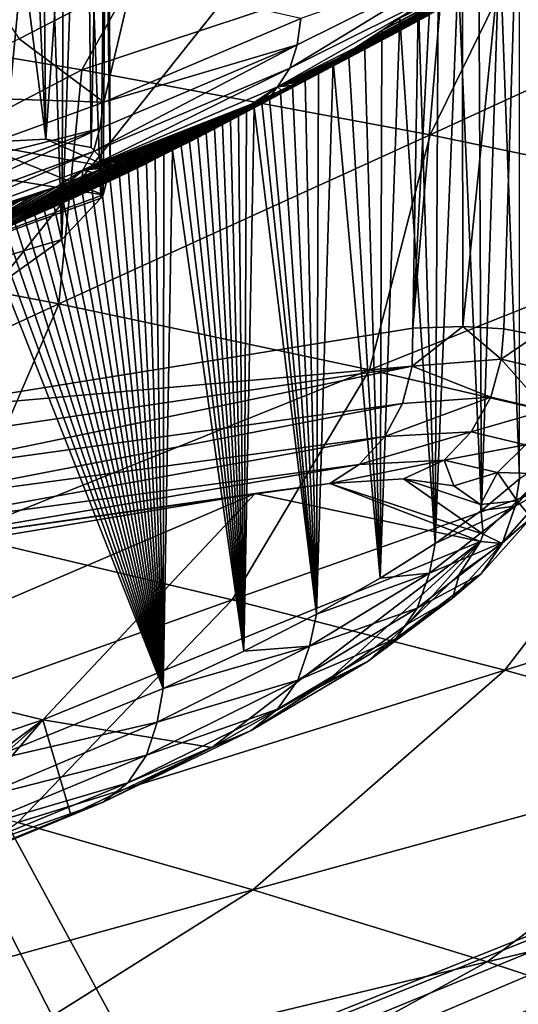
# Model space of a CAD drawing. Header units: metres. Extents: x -150 to 310, y -128 to 84.
# Tile 409 of 465: x 259.85 to 261.45, y 26.68 to 29.82. Entities that reach past the tile are written whole.
import ezdxf

# ---------------------------------------------------------------- set-up
doc = ezdxf.new("R2010")
doc.units = ezdxf.units.M
doc.layers.add('solid_26009703_SW0001_01', color=7, linetype='CONTINUOUS')

msp = doc.modelspace()

# ---------------------------------------------------------------- linework, layer by layer
at = {"layer": 'solid_26009703_SW0001_01'}
for points in [[(257.010559, 32.41946, 148.86351), (260.113007, 26.333973, 174.606918), (257.156219, 24.16629, 183.776871)], [(257.010559, 32.41946, 148.86351), (260.267944, 26.411697, 174.278122), (260.113007, 26.333973, 174.606918)], [(257.010559, 32.41946, 148.86351), (266.267944, 28.802444, 164.164551), (260.267944, 26.411697, 174.278122)], [(272.267944, 31.193192, 154.05098), (266.267944, 28.802444, 164.164551), (257.010559, 32.41946, 148.86351)], [(259.853668, 31.22827, 133.466797), (259.709412, 31.217634, 133.04631), (259.937042, 29.434219, 133.259903)], [(259.709412, 31.217634, 133.04631), (259.709412, 29.422499, 132.543747), (259.937042, 29.434219, 133.259903)], [(259.918488, 31.227736, 133.691452), (259.853668, 31.22827, 133.466797), (259.937042, 29.434219, 133.259903)], [(260.061798, 31.203144, 134.356018), (259.918488, 31.227736, 133.691452), (259.937042, 29.434219, 133.259903)], [(260.061798, 31.203144, 134.356018), (259.937042, 29.434219, 133.259903), (260.082031, 29.407459, 133.989609)], [(260.118195, 31.168755, 134.803787), (260.061798, 31.203144, 134.356018), (260.082031, 29.407459, 133.989609)], [(260.118195, 31.168755, 134.803787), (260.082031, 29.407459, 133.989609), (260.141907, 29.344391, 134.726547)], [(260.134644, 31.145803, 135.033081), (260.118195, 31.168755, 134.803787), (260.141907, 29.344391, 134.726547)], [(260.132843, 31.056059, 135.721222), (260.134644, 31.145803, 135.033081), (260.141907, 29.344391, 134.726547)], [(260.132843, 31.056059, 135.721222), (260.113068, 29.245949, 135.472336), (260.051178, 30.936327, 136.411804)], [(260.132843, 31.056059, 135.721222), (260.119995, 29.257063, 135.399216), (260.113068, 29.245949, 135.472336)], [(260.132843, 31.056059, 135.721222), (260.141907, 29.344391, 134.726547), (260.119995, 29.257063, 135.399216)], [(259.988403, 29.11412, 136.223251), (259.99646, 30.867699, 136.677216), (260.051178, 30.936327, 136.411804)], [(260.113068, 29.245949, 135.472336), (259.988403, 29.11412, 136.223251), (260.051178, 30.936327, 136.411804)], [(259.988403, 29.11412, 136.223251), (259.934845, 30.77054, 136.910309), (259.99646, 30.867699, 136.677216)], [(259.760956, 28.953268, 136.966934), (259.870483, 30.64694, 137.106979), (259.934845, 30.77054, 136.910309)], [(259.988403, 29.11412, 136.223251), (259.760956, 28.953268, 136.966934), (259.934845, 30.77054, 136.910309)], [(261.266357, 30.685436, 132.659409), (261.267609, 28.837341, 132.254684), (261.108643, 28.831209, 131.798874)], [(261.205322, 30.68268, 132.481491), (261.266357, 30.685436, 132.659409), (261.108643, 28.831209, 131.798874)], [(261.205322, 30.68268, 132.481491), (261.108643, 28.831209, 131.798874), (261.139648, 30.676403, 132.302551)], [(261.266357, 30.685436, 132.659409), (261.456421, 30.691082, 133.326675), (261.267609, 28.837341, 132.254684)], [(261.456421, 30.691082, 133.326675), (261.399353, 28.829905, 132.715286), (261.267609, 28.837341, 132.254684)], [(261.456421, 30.691082, 133.326675), (261.50351, 28.809217, 133.179779), (261.399353, 28.829905, 132.715286)], [(261.139648, 30.676403, 132.302551), (261.108643, 28.831209, 131.798874), (259.458313, 28.566254, 127.427101)], [(259.588379, 30.406532, 128.188644), (261.139648, 30.676403, 132.302551), (259.458313, 28.566254, 127.427101)], [(259.760956, 28.953268, 136.966934), (259.633606, 30.258629, 137.659775), (259.870483, 30.64694, 137.106979)], [(258.17514, 29.371799, 94.679619), (260.056976, 30.305199, 94.686356), (258.439636, 29.470068, 113.185104)], [(259.768616, 30.193211, 76.236839), (260.056976, 30.305199, 94.686356), (258.17514, 29.371799, 94.679619)], [(260.056976, 30.305199, 94.686356), (259.281067, 29.862543, 113.175362), (258.439636, 29.470068, 113.185104)], [(258.939087, 29.841827, 243.519653), (260.051971, 29.655825, 243.867599), (260.42392, 30.319323, 242.224152)], [(260.051971, 29.655825, 243.867599), (261.5, 30.135443, 242.56926), (260.42392, 30.319323, 242.224152)], [(260.051971, 29.655825, 243.867599), (261.163208, 29.448008, 244.256485), (261.5, 30.135443, 242.56926)], [(261.163208, 29.448008, 244.256485), (262.325073, 29.982044, 242.857239), (261.5, 30.135443, 242.56926)], [(261.449219, 30.131018, 137.032608), (261.384583, 30.069458, 137.263977), (261.4487, 28.350691, 136.392014)], [(261.564026, 30.074648, 138.550079), (261.009247, 29.781099, 138.244522), (261.066681, 29.82015, 138.119476)], [(261.564026, 30.074648, 138.550079), (261.529968, 30.052151, 138.622177), (261.009247, 29.781099, 138.244522)], [(261.529968, 30.052151, 138.622177), (261.497223, 30.030926, 138.689651), (261.009247, 29.781099, 138.244522)], [(261.384583, 30.069458, 137.263977), (261.318909, 30.011866, 137.472122), (261.327545, 28.249977, 136.835953)], [(261.384583, 30.069458, 137.263977), (261.327545, 28.249977, 136.835953), (261.4487, 28.350691, 136.392014)], [(261.497223, 30.030926, 138.689651), (260.954559, 29.745157, 138.357834), (261.009247, 29.781099, 138.244522)], [(261.497223, 30.030926, 138.689651), (261.46582, 30.010906, 138.752838), (260.954559, 29.745157, 138.357834)], [(260.716125, 29.661156, 140.17984), (261.253235, 29.930229, 139.41803), (261.279816, 30.004242, 139.45993)], [(260.73941, 29.735472, 140.226608), (260.716125, 29.661156, 140.17984), (261.279816, 30.004242, 139.45993)], [(260.751129, 29.818916, 140.252472), (260.73941, 29.735472, 140.226608), (261.279816, 30.004242, 139.45993)], [(261.43573, 29.992027, 138.812027), (260.902771, 29.712084, 138.460602), (260.954559, 29.745157, 138.357834)], [(261.43573, 29.992027, 138.812027), (261.406921, 29.974218, 138.867493), (260.902771, 29.712084, 138.460602)], [(261.46582, 30.010906, 138.752838), (261.43573, 29.992027, 138.812027), (260.954559, 29.745157, 138.357834)], [(261.318909, 30.011866, 137.472122), (261.253448, 29.958248, 137.659607), (261.327545, 28.249977, 136.835953)], [(261.379395, 29.957417, 138.919495), (260.853821, 29.681648, 138.553894), (260.902771, 29.712084, 138.460602)], [(261.379395, 29.957417, 138.919495), (261.353088, 29.941572, 138.968277), (260.853821, 29.681648, 138.553894)], [(261.406921, 29.974218, 138.867493), (261.379395, 29.957417, 138.919495), (260.902771, 29.712084, 138.460602)], [(261.163208, 29.448008, 244.256485), (262.272675, 29.218399, 244.686325), (262.325073, 29.982044, 242.857239)], [(261.253448, 29.958248, 137.659607), (261.179626, 28.144501, 137.26561), (261.327545, 28.249977, 136.835953)], [(261.253448, 29.958248, 137.659607), (261.189178, 29.908524, 137.82869), (261.179626, 28.144501, 137.26561)], [(259.779236, 29.859425, 140.189743), (259.852448, 29.754091, 141.284134), (260.213135, 29.941307, 140.955276)], [(260.213135, 29.941307, 140.955276), (259.852448, 29.754091, 141.284134), (260.122528, 29.552156, 140.946747)], [(260.213135, 29.941307, 140.955276), (260.122528, 29.552156, 140.946747), (260.751129, 29.818916, 140.252472)], [(260.675964, 29.601067, 140.124802), (261.207825, 29.867914, 139.368439), (261.253235, 29.930229, 139.41803)], [(260.716125, 29.661156, 140.17984), (260.675964, 29.601067, 140.124802), (261.253235, 29.930229, 139.41803)], [(261.328033, 29.926632, 139.014038), (260.80777, 29.653648, 138.638672), (260.853821, 29.681648, 138.553894)], [(261.328033, 29.926632, 139.014038), (261.304108, 29.912548, 139.056961), (260.80777, 29.653648, 138.638672)], [(261.353088, 29.941572, 138.968277), (261.328033, 29.926632, 139.014038), (260.853821, 29.681648, 138.553894)], [(261.281311, 29.899275, 139.09726), (260.764496, 29.627932, 138.715805), (260.80777, 29.653648, 138.638672)], [(261.281311, 29.899275, 139.09726), (261.259552, 29.886768, 139.135086), (260.764496, 29.627932, 138.715805)], [(261.304108, 29.912548, 139.056961), (261.281311, 29.899275, 139.09726), (260.80777, 29.653648, 138.638672)], [(261.189178, 29.908524, 137.82869), (261.12674, 29.862549, 137.981384), (261.179626, 28.144501, 137.26561)], [(260.675964, 29.601067, 140.124802), (261.123199, 29.81068, 139.362549), (261.207825, 29.867914, 139.368439)], [(261.219238, 29.863874, 139.203934), (260.723938, 29.604345, 138.786011), (260.764496, 29.627932, 138.715805)], [(261.219238, 29.863874, 139.203934), (261.182831, 29.843386, 139.265076), (260.723938, 29.604345, 138.786011)], [(261.259552, 29.886768, 139.135086), (261.219238, 29.863874, 139.203934), (260.764496, 29.627932, 138.715805)], [(261.12674, 29.862549, 137.981384), (261.066681, 29.82015, 138.119476), (261.179626, 28.144501, 137.26561)], [(261.123199, 29.81068, 139.362549), (261.150635, 29.825626, 139.318375), (261.207825, 29.867914, 139.368439)], [(258.985596, 29.098799, 245.282333), (260.051971, 29.655825, 243.867599), (258.939087, 29.841827, 243.519653)], [(261.182831, 29.843386, 139.265076), (260.686035, 29.582556, 138.84996), (260.723938, 29.604345, 138.786011)], [(261.182831, 29.843386, 139.265076), (261.150635, 29.825626, 139.318375), (260.686035, 29.582556, 138.84996)], [(260.751129, 29.818916, 140.252472), (260.122528, 29.552156, 140.946747), (260.73941, 29.735472, 140.226608)], [(261.123199, 29.81068, 139.362549), (260.602081, 29.535673, 138.986282), (260.626556, 29.549202, 138.947266)], [(261.095703, 29.795811, 139.406174), (260.602081, 29.535673, 138.986282), (261.123199, 29.81068, 139.362549)], [(260.898132, 29.692621, 139.111633), (261.150635, 29.825626, 139.318375), (260.626556, 29.549202, 138.947266)], [(261.123199, 29.81068, 139.362549), (260.626556, 29.549202, 138.947266), (261.150635, 29.825626, 139.318375)], [(261.150635, 29.825626, 139.318375), (260.650757, 29.562696, 138.908112), (260.686035, 29.582556, 138.84996)], [(260.898132, 29.692621, 139.111633), (260.650757, 29.562696, 138.908112), (261.150635, 29.825626, 139.318375)], [(260.675964, 29.601067, 140.124802), (261.095703, 29.795811, 139.406174), (261.123199, 29.81068, 139.362549)], [(261.066681, 29.82015, 138.119476), (261.004547, 28.034233, 137.684647), (261.179626, 28.144501, 137.26561)], [(261.066681, 29.82015, 138.119476), (261.009247, 29.781099, 138.244522), (261.004547, 28.034233, 137.684647)], [(261.068115, 29.781042, 139.449265), (260.552246, 29.50852, 139.063965), (260.577301, 29.522114, 139.025177)], [(261.040466, 29.76638, 139.491837), (260.552246, 29.50852, 139.063965), (261.068115, 29.781042, 139.449265)], [(261.095703, 29.795811, 139.406174), (260.577301, 29.522114, 139.025177), (260.602081, 29.535673, 138.986282)], [(261.068115, 29.781042, 139.449265), (260.577301, 29.522114, 139.025177), (261.095703, 29.795811, 139.406174)], [(260.675964, 29.601067, 140.124802), (261.068115, 29.781042, 139.449265), (261.095703, 29.795811, 139.406174)], [(260.675964, 29.601067, 140.124802), (261.040466, 29.76638, 139.491837), (261.068115, 29.781042, 139.449265)], [(261.009247, 29.781099, 138.244522), (260.954559, 29.745157, 138.357834), (261.004547, 28.034233, 137.684647)], [(259.852448, 29.754091, 141.284134), (259.469849, 29.573437, 141.5914), (260.122528, 29.552156, 140.946747)], [(260.984985, 29.737375, 139.575348), (260.475342, 29.467562, 139.179596), (260.501251, 29.481243, 139.141174)], [(260.957184, 29.723036, 139.616318), (260.475342, 29.467562, 139.179596), (260.984985, 29.737375, 139.575348)], [(261.012756, 29.751823, 139.533859), (260.501251, 29.481243, 139.141174), (260.526886, 29.494896, 139.102631)], [(260.984985, 29.737375, 139.575348), (260.501251, 29.481243, 139.141174), (261.012756, 29.751823, 139.533859)], [(261.040466, 29.76638, 139.491837), (260.526886, 29.494896, 139.102631), (260.552246, 29.50852, 139.063965)], [(261.012756, 29.751823, 139.533859), (260.526886, 29.494896, 139.102631), (261.040466, 29.76638, 139.491837)], [(260.675964, 29.601067, 140.124802), (261.012756, 29.751823, 139.533859), (261.040466, 29.76638, 139.491837)], [(260.675964, 29.601067, 140.124802), (260.984985, 29.737375, 139.575348), (261.012756, 29.751823, 139.533859)], [(260.675964, 29.601067, 140.124802), (260.957184, 29.723036, 139.616318), (260.984985, 29.737375, 139.575348)], [(260.954559, 29.745157, 138.357834), (260.902771, 29.712084, 138.460602), (261.004547, 28.034233, 137.684647)], [(260.73941, 29.735472, 140.226608), (260.089661, 29.394638, 140.871582), (260.716125, 29.661156, 140.17984)], [(260.73941, 29.735472, 140.226608), (260.109039, 29.467955, 140.9216), (260.089661, 29.394638, 140.871582)], [(260.122528, 29.552156, 140.946747), (260.109039, 29.467955, 140.9216), (260.73941, 29.735472, 140.226608)], [(260.929321, 29.708807, 139.656769), (260.422668, 29.440125, 139.256027), (260.449127, 29.453856, 139.21788)], [(260.901459, 29.694693, 139.696701), (260.422668, 29.440125, 139.256027), (260.929321, 29.708807, 139.656769)], [(260.957184, 29.723036, 139.616318), (260.449127, 29.453856, 139.21788), (260.475342, 29.467562, 139.179596)], [(260.929321, 29.708807, 139.656769), (260.449127, 29.453856, 139.21788), (260.957184, 29.723036, 139.616318)], [(260.675964, 29.601067, 140.124802), (260.929321, 29.708807, 139.656769), (260.957184, 29.723036, 139.616318)], [(260.675964, 29.601067, 140.124802), (260.901459, 29.694693, 139.696701), (260.929321, 29.708807, 139.656769)], [(260.902771, 29.712084, 138.460602), (260.853821, 29.681648, 138.553894), (261.004547, 28.034233, 137.684647)], [(260.873596, 29.680691, 139.736115), (260.368866, 29.4126, 139.331909), (260.395905, 29.426373, 139.294037)], [(260.84259, 29.66527, 139.779297), (260.368866, 29.4126, 139.331909), (260.873596, 29.680691, 139.736115)], [(260.901459, 29.694693, 139.696701), (260.395905, 29.426373, 139.294037), (260.422668, 29.440125, 139.256027)], [(260.873596, 29.680691, 139.736115), (260.395905, 29.426373, 139.294037), (260.901459, 29.694693, 139.696701)], [(260.898132, 29.692621, 139.111633), (260.626556, 29.549202, 138.947266), (260.650757, 29.562696, 138.908112)], [(260.675964, 29.601067, 140.124802), (260.873596, 29.680691, 139.736115), (260.901459, 29.694693, 139.696701)], [(260.675964, 29.601067, 140.124802), (260.84259, 29.66527, 139.779297), (260.873596, 29.680691, 139.736115)], [(260.853821, 29.681648, 138.553894), (260.800415, 27.919165, 138.096405), (261.004547, 28.034233, 137.684647)], [(260.853821, 29.681648, 138.553894), (260.80777, 29.653648, 138.638672), (260.800415, 27.919165, 138.096405)], [(258.985596, 29.098799, 245.282333), (259.978882, 28.908909, 245.636093), (260.051971, 29.655825, 243.867599)], [(259.978882, 28.908909, 245.636093), (261.163208, 29.448008, 244.256485), (260.051971, 29.655825, 243.867599)], [(260.716125, 29.661156, 140.17984), (260.054749, 29.336004, 140.811615), (260.675964, 29.601067, 140.124802)], [(260.716125, 29.661156, 140.17984), (260.089661, 29.394638, 140.871582), (260.054749, 29.336004, 140.811615)], [(260.811584, 29.65, 139.821838), (260.313934, 29.384981, 139.407227), (260.341522, 29.398802, 139.369629)], [(260.78064, 29.634886, 139.863724), (260.313934, 29.384981, 139.407227), (260.811584, 29.65, 139.821838)], [(260.84259, 29.66527, 139.779297), (260.341522, 29.398802, 139.369629), (260.368866, 29.4126, 139.331909)], [(260.811584, 29.65, 139.821838), (260.341522, 29.398802, 139.369629), (260.84259, 29.66527, 139.779297)], [(260.675964, 29.601067, 140.124802), (260.811584, 29.65, 139.821838), (260.84259, 29.66527, 139.779297)], [(260.675964, 29.601067, 140.124802), (260.78064, 29.634886, 139.863724), (260.811584, 29.65, 139.821838)], [(260.80777, 29.653648, 138.638672), (260.764496, 29.627932, 138.715805), (260.800415, 27.919165, 138.096405)], [(260.749695, 29.619926, 139.904968), (260.257904, 29.35729, 139.481934), (260.286041, 29.371141, 139.444656)], [(260.718811, 29.605116, 139.945602), (260.257904, 29.35729, 139.481934), (260.749695, 29.619926, 139.904968)], [(260.78064, 29.634886, 139.863724), (260.286041, 29.371141, 139.444656), (260.313934, 29.384981, 139.407227)], [(260.749695, 29.619926, 139.904968), (260.286041, 29.371141, 139.444656), (260.78064, 29.634886, 139.863724)], [(260.675964, 29.601067, 140.124802), (260.749695, 29.619926, 139.904968), (260.78064, 29.634886, 139.863724)], [(260.675964, 29.601067, 140.124802), (260.718811, 29.605116, 139.945602), (260.749695, 29.619926, 139.904968)], [(260.764496, 29.627932, 138.715805), (260.723938, 29.604345, 138.786011), (260.800415, 27.919165, 138.096405)], [(260.675964, 29.601067, 140.124802), (260.054749, 29.336004, 140.811615), (260.59549, 29.547321, 140.102249)], [(260.687927, 29.590454, 139.985626), (260.200836, 29.329565, 139.555969), (260.229492, 29.34343, 139.519043)], [(260.657074, 29.575935, 140.02507), (260.200836, 29.329565, 139.555969), (260.687927, 29.590454, 139.985626)], [(260.718811, 29.605116, 139.945602), (260.229492, 29.34343, 139.519043), (260.257904, 29.35729, 139.481934)], [(260.687927, 29.590454, 139.985626), (260.229492, 29.34343, 139.519043), (260.718811, 29.605116, 139.945602)], [(260.675964, 29.601067, 140.124802), (260.59549, 29.547321, 140.102249), (260.626251, 29.56156, 140.063934)], [(260.675964, 29.601067, 140.124802), (260.626251, 29.56156, 140.063934), (260.657074, 29.575935, 140.02507)], [(260.686035, 29.582556, 138.84996), (260.650757, 29.562696, 138.908112), (260.800415, 27.919165, 138.096405)], [(260.675964, 29.601067, 140.124802), (260.657074, 29.575935, 140.02507), (260.687927, 29.590454, 139.985626)], [(260.675964, 29.601067, 140.124802), (260.687927, 29.590454, 139.985626), (260.718811, 29.605116, 139.945602)], [(260.723938, 29.604345, 138.786011), (260.686035, 29.582556, 138.84996), (260.800415, 27.919165, 138.096405)], [(259.469849, 29.573437, 141.5914), (259.408051, 29.293186, 141.56691), (260.122528, 29.552156, 140.946747)], [(260.122528, 29.552156, 140.946747), (259.408051, 29.293186, 141.56691), (260.109039, 29.467955, 140.9216)], [(260.626251, 29.56156, 140.063934), (260.142761, 29.301849, 139.629242), (260.171906, 29.315704, 139.592712)], [(260.59549, 29.547321, 140.102249), (260.142761, 29.301849, 139.629242), (260.626251, 29.56156, 140.063934)], [(260.657074, 29.575935, 140.02507), (260.171906, 29.315704, 139.592712), (260.200836, 29.329565, 139.555969)], [(260.626251, 29.56156, 140.063934), (260.171906, 29.315704, 139.592712), (260.657074, 29.575935, 140.02507)], [(260.626556, 29.549202, 138.947266), (260.602081, 29.535673, 138.986282), (260.800415, 27.919165, 138.096405)], [(260.650757, 29.562696, 138.908112), (260.626556, 29.549202, 138.947266), (260.800415, 27.919165, 138.096405)], [(260.054749, 29.336004, 140.811615), (260.560883, 29.531464, 140.144714), (260.59549, 29.547321, 140.102249)], [(260.054749, 29.336004, 140.811615), (260.526306, 29.515776, 140.186508), (260.560883, 29.531464, 140.144714)], [(260.560883, 29.531464, 140.144714), (260.083771, 29.274183, 139.701691), (260.113373, 29.288008, 139.665573)], [(260.526306, 29.515776, 140.186508), (260.083771, 29.274183, 139.701691), (260.560883, 29.531464, 140.144714)], [(260.59549, 29.547321, 140.102249), (260.113373, 29.288008, 139.665573), (260.142761, 29.301849, 139.629242)], [(260.560883, 29.531464, 140.144714), (260.113373, 29.288008, 139.665573), (260.59549, 29.547321, 140.102249)], [(260.577301, 29.522114, 139.025177), (260.552246, 29.50852, 139.063965), (260.568817, 27.80134, 138.494843)], [(260.602081, 29.535673, 138.986282), (260.568817, 27.80134, 138.494843), (260.800415, 27.919165, 138.096405)], [(260.602081, 29.535673, 138.986282), (260.577301, 29.522114, 139.025177), (260.568817, 27.80134, 138.494843)], [(260.491821, 29.500277, 140.2276), (260.023895, 29.246588, 139.773254), (260.053955, 29.260378, 139.737579)], [(260.457458, 29.484968, 140.267975), (260.023895, 29.246588, 139.773254), (260.491821, 29.500277, 140.2276)], [(260.526306, 29.515776, 140.186508), (260.053955, 29.260378, 139.737579), (260.083771, 29.274183, 139.701691)], [(260.491821, 29.500277, 140.2276), (260.053955, 29.260378, 139.737579), (260.526306, 29.515776, 140.186508)], [(260.054749, 29.336004, 140.811615), (260.491821, 29.500277, 140.2276), (260.526306, 29.515776, 140.186508)], [(260.054749, 29.336004, 140.811615), (260.457458, 29.484968, 140.267975), (260.491821, 29.500277, 140.2276)], [(260.526886, 29.494896, 139.102631), (260.501251, 29.481243, 139.141174), (260.568817, 27.80134, 138.494843)], [(260.552246, 29.50852, 139.063965), (260.526886, 29.494896, 139.102631), (260.568817, 27.80134, 138.494843)], [(260.109039, 29.467955, 140.9216), (259.382599, 29.137819, 141.485458), (260.089661, 29.394638, 140.871582)], [(260.109039, 29.467955, 140.9216), (259.397919, 29.210379, 141.537918), (259.382599, 29.137819, 141.485458)], [(259.408051, 29.293186, 141.56691), (259.397919, 29.210379, 141.537918), (260.109039, 29.467955, 140.9216)], [(260.389038, 29.45491, 140.34668), (259.932373, 29.205311, 139.878998), (259.963104, 29.219051, 139.843979)], [(260.35498, 29.440151, 140.385056), (259.932373, 29.205311, 139.878998), (260.389038, 29.45491, 140.34668)], [(260.423187, 29.469849, 140.307663), (259.963104, 29.219051, 139.843979), (259.993591, 29.232811, 139.808731)], [(260.389038, 29.45491, 140.34668), (259.963104, 29.219051, 139.843979), (260.423187, 29.469849, 140.307663)], [(260.457458, 29.484968, 140.267975), (259.993591, 29.232811, 139.808731), (260.023895, 29.246588, 139.773254)], [(260.423187, 29.469849, 140.307663), (259.993591, 29.232811, 139.808731), (260.457458, 29.484968, 140.267975)], [(260.054749, 29.336004, 140.811615), (260.423187, 29.469849, 140.307663), (260.457458, 29.484968, 140.267975)], [(260.054749, 29.336004, 140.811615), (260.389038, 29.45491, 140.34668), (260.423187, 29.469849, 140.307663)], [(260.054749, 29.336004, 140.811615), (260.35498, 29.440151, 140.385056), (260.389038, 29.45491, 140.34668)], [(260.475342, 29.467562, 139.179596), (260.449127, 29.453856, 139.21788), (260.568817, 27.80134, 138.494843)], [(260.501251, 29.481243, 139.141174), (260.475342, 29.467562, 139.179596), (260.568817, 27.80134, 138.494843)], [(259.709412, 29.422499, 132.543747), (260.141907, 29.344391, 134.726547), (259.937042, 29.434219, 133.259903)], [(260.321014, 29.425562, 140.422806), (259.87027, 29.177887, 139.94838), (259.901428, 29.191587, 139.913803)], [(260.28714, 29.41114, 140.459946), (259.87027, 29.177887, 139.94838), (260.321014, 29.425562, 140.422806)], [(260.35498, 29.440151, 140.385056), (259.901428, 29.191587, 139.913803), (259.932373, 29.205311, 139.878998)], [(260.321014, 29.425562, 140.422806), (259.901428, 29.191587, 139.913803), (260.35498, 29.440151, 140.385056)], [(259.937042, 29.434219, 133.259903), (260.141907, 29.344391, 134.726547), (260.082031, 29.407459, 133.989609)], [(259.978882, 28.908909, 245.636093), (260.970551, 28.699104, 246.0271), (261.163208, 29.448008, 244.256485)], [(260.054749, 29.336004, 140.811615), (260.321014, 29.425562, 140.422806), (260.35498, 29.440151, 140.385056)], [(260.054749, 29.336004, 140.811615), (260.28714, 29.41114, 140.459946), (260.321014, 29.425562, 140.422806)], [(260.395905, 29.426373, 139.294037), (260.368866, 29.4126, 139.331909), (260.568817, 27.80134, 138.494843)], [(260.422668, 29.440125, 139.256027), (260.395905, 29.426373, 139.294037), (260.568817, 27.80134, 138.494843)], [(260.449127, 29.453856, 139.21788), (260.422668, 29.440125, 139.256027), (260.568817, 27.80134, 138.494843)], [(260.970551, 28.699104, 246.0271), (262.272675, 29.218399, 244.686325), (261.163208, 29.448008, 244.256485)], [(260.089661, 29.394638, 140.871582), (259.353333, 29.080372, 141.421448), (260.054749, 29.336004, 140.811615)], [(260.089661, 29.394638, 140.871582), (259.382599, 29.137819, 141.485458), (259.353333, 29.080372, 141.421448)], [(259.359924, 29.379143, 131.621689), (260.119995, 29.257063, 135.399216), (259.709412, 29.422499, 132.543747)], [(259.709412, 29.422499, 132.543747), (260.119995, 29.257063, 135.399216), (260.141907, 29.344391, 134.726547)], [(260.253357, 29.396879, 140.496521), (259.807343, 29.150557, 140.016846), (259.838898, 29.164209, 139.982727)], [(260.219635, 29.382778, 140.532516), (259.807343, 29.150557, 140.016846), (260.253357, 29.396879, 140.496521)], [(260.28714, 29.41114, 140.459946), (259.838898, 29.164209, 139.982727), (259.87027, 29.177887, 139.94838)], [(260.253357, 29.396879, 140.496521), (259.838898, 29.164209, 139.982727), (260.28714, 29.41114, 140.459946)], [(260.054749, 29.336004, 140.811615), (260.253357, 29.396879, 140.496521), (260.28714, 29.41114, 140.459946)], [(260.054749, 29.336004, 140.811615), (260.219635, 29.382778, 140.532516), (260.253357, 29.396879, 140.496521)], [(260.341522, 29.398802, 139.369629), (260.311066, 27.681993, 138.87793), (260.568817, 27.80134, 138.494843)], [(260.341522, 29.398802, 139.369629), (260.313934, 29.384981, 139.407227), (260.311066, 27.681993, 138.87793)], [(260.368866, 29.4126, 139.331909), (260.341522, 29.398802, 139.369629), (260.568817, 27.80134, 138.494843)], [(258.645874, 28.715687, 135.788315), (260.119995, 29.257063, 135.399216), (259.359924, 29.379143, 131.621689)], [(260.186096, 29.368856, 140.567886), (259.743561, 29.123325, 140.084381), (259.775543, 29.136927, 140.050735)], [(260.15271, 29.355114, 140.602661), (259.743561, 29.123325, 140.084381), (260.186096, 29.368856, 140.567886)], [(260.219635, 29.382778, 140.532516), (259.775543, 29.136927, 140.050735), (259.807343, 29.150557, 140.016846)], [(260.186096, 29.368856, 140.567886), (259.775543, 29.136927, 140.050735), (260.219635, 29.382778, 140.532516)], [(260.054749, 29.336004, 140.811615), (260.186096, 29.368856, 140.567886), (260.219635, 29.382778, 140.532516)], [(260.054749, 29.336004, 140.811615), (260.15271, 29.355114, 140.602661), (260.186096, 29.368856, 140.567886)], [(260.286041, 29.371141, 139.444656), (260.257904, 29.35729, 139.481934), (260.311066, 27.681993, 138.87793)], [(260.313934, 29.384981, 139.407227), (260.286041, 29.371141, 139.444656), (260.311066, 27.681993, 138.87793)], [(260.054749, 29.336004, 140.811615), (259.353333, 29.080372, 141.421448), (259.972809, 29.282974, 140.782715)], [(260.119476, 29.341545, 140.636841), (259.686859, 29.099478, 140.14296), (259.743561, 29.123325, 140.084381)], [(260.086365, 29.328144, 140.670456), (259.686859, 29.099478, 140.14296), (260.119476, 29.341545, 140.636841)], [(260.119476, 29.341545, 140.636841), (259.743561, 29.123325, 140.084381), (260.15271, 29.355114, 140.602661)], [(260.054749, 29.336004, 140.811615), (259.972809, 29.282974, 140.782715), (260.013031, 29.298826, 140.7435)], [(260.054749, 29.336004, 140.811615), (260.013031, 29.298826, 140.7435), (260.053406, 29.314905, 140.703522)], [(260.054749, 29.336004, 140.811615), (260.053406, 29.314905, 140.703522), (260.086365, 29.328144, 140.670456)], [(260.054749, 29.336004, 140.811615), (260.119476, 29.341545, 140.636841), (260.15271, 29.355114, 140.602661)], [(260.054749, 29.336004, 140.811615), (260.086365, 29.328144, 140.670456), (260.119476, 29.341545, 140.636841)], [(260.200836, 29.329565, 139.555969), (260.171906, 29.315704, 139.592712), (260.311066, 27.681993, 138.87793)], [(260.229492, 29.34343, 139.519043), (260.200836, 29.329565, 139.555969), (260.311066, 27.681993, 138.87793)], [(260.257904, 29.35729, 139.481934), (260.229492, 29.34343, 139.519043), (260.311066, 27.681993, 138.87793)], [(260.013031, 29.298826, 140.7435), (259.598206, 29.062916, 140.231857), (259.628235, 29.075207, 140.202103)], [(259.972809, 29.282974, 140.782715), (259.598206, 29.062916, 140.231857), (260.013031, 29.298826, 140.7435)], [(260.086365, 29.328144, 140.670456), (259.628235, 29.075207, 140.202103), (259.686859, 29.099478, 140.14296)], [(260.053406, 29.314905, 140.703522), (259.628235, 29.075207, 140.202103), (260.086365, 29.328144, 140.670456)], [(260.013031, 29.298826, 140.7435), (259.628235, 29.075207, 140.202103), (260.053406, 29.314905, 140.703522)], [(260.142761, 29.301849, 139.629242), (260.113373, 29.288008, 139.665573), (260.311066, 27.681993, 138.87793)], [(260.171906, 29.315704, 139.592712), (260.142761, 29.301849, 139.629242), (260.311066, 27.681993, 138.87793)], [(259.353333, 29.080372, 141.421448), (259.9328, 29.267342, 140.821198), (259.972809, 29.282974, 140.782715)], [(259.353333, 29.080372, 141.421448), (259.893005, 29.251947, 140.858902), (259.9328, 29.267342, 140.821198)], [(259.9328, 29.267342, 140.821198), (259.505219, 29.025429, 140.321838), (259.536713, 29.038025, 140.291733)], [(259.893005, 29.251947, 140.858902), (259.505219, 29.025429, 140.321838), (259.9328, 29.267342, 140.821198)], [(259.9328, 29.267342, 140.821198), (259.536713, 29.038025, 140.291733), (259.567719, 29.050522, 140.261749)], [(259.972809, 29.282974, 140.782715), (259.567719, 29.050522, 140.261749), (259.598206, 29.062916, 140.231857)], [(259.9328, 29.267342, 140.821198), (259.567719, 29.050522, 140.261749), (259.972809, 29.282974, 140.782715)], [(260.083771, 29.274183, 139.701691), (260.053955, 29.260378, 139.737579), (260.311066, 27.681993, 138.87793)], [(260.113373, 29.288008, 139.665573), (260.083771, 29.274183, 139.701691), (260.311066, 27.681993, 138.87793)], [(258.645874, 28.715687, 135.788315), (260.113068, 29.245949, 135.472336), (260.119995, 29.257063, 135.399216)], [(258.645874, 28.715687, 135.788315), (259.988403, 29.11412, 136.223251), (260.113068, 29.245949, 135.472336)], [(259.353333, 29.080372, 141.421448), (259.853485, 29.236799, 140.895828), (259.893005, 29.251947, 140.858902)], [(259.893005, 29.251947, 140.858902), (259.473236, 29.012733, 140.352051), (259.505219, 29.025429, 140.321838)], [(259.853485, 29.236799, 140.895828), (259.473236, 29.012733, 140.352051), (259.893005, 29.251947, 140.858902)], [(260.023895, 29.246588, 139.773254), (259.993591, 29.232811, 139.808731), (260.311066, 27.681993, 138.87793)], [(260.053955, 29.260378, 139.737579), (260.023895, 29.246588, 139.773254), (260.311066, 27.681993, 138.87793)], [(259.932373, 29.205311, 139.878998), (259.901428, 29.191587, 139.913803), (260.311066, 27.681993, 138.87793)], [(259.963104, 29.219051, 139.843979), (259.932373, 29.205311, 139.878998), (260.311066, 27.681993, 138.87793)], [(259.993591, 29.232811, 139.808731), (259.963104, 29.219051, 139.843979), (260.311066, 27.681993, 138.87793)], [(260.970551, 28.699104, 246.0271), (261.960419, 28.469398, 246.455368), (262.272675, 29.218399, 244.686325)], [(259.87027, 29.177887, 139.94838), (259.838898, 29.164209, 139.982727), (260.311066, 27.681993, 138.87793)], [(259.901428, 29.191587, 139.913803), (259.87027, 29.177887, 139.94838), (260.311066, 27.681993, 138.87793)], [(259.807343, 29.150557, 140.016846), (259.775543, 29.136927, 140.050735), (260.311066, 27.681993, 138.87793)], [(259.838898, 29.164209, 139.982727), (259.807343, 29.150557, 140.016846), (260.311066, 27.681993, 138.87793)], [(258.645874, 28.715687, 135.788315), (259.760956, 28.953268, 136.966934), (259.988403, 29.11412, 136.223251)], [(259.743561, 29.123325, 140.084381), (259.720764, 27.44301, 139.592834), (260.311066, 27.681993, 138.87793)], [(259.775543, 29.136927, 140.050735), (259.743561, 29.123325, 140.084381), (260.311066, 27.681993, 138.87793)], [(258.78714, 28.360823, 246.998444), (259.978882, 28.908909, 245.636093), (258.985596, 29.098799, 245.282333)], [(258.78714, 28.360823, 246.998444), (259.660309, 28.172037, 247.348282), (259.978882, 28.908909, 245.636093)], [(259.660309, 28.172037, 247.348282), (260.970551, 28.699104, 246.0271), (259.978882, 28.908909, 245.636093)], [(261.105957, 28.710255, 131.805588), (259.458313, 28.566254, 127.427101), (261.108643, 28.831209, 131.798874)], [(261.267609, 28.837341, 132.254684), (261.105957, 28.710255, 131.805588), (261.108643, 28.831209, 131.798874)], [(261.390259, 28.732788, 132.698242), (261.105957, 28.710255, 131.805588), (261.267609, 28.837341, 132.254684)], [(261.390259, 28.732788, 132.698242), (261.267609, 28.837341, 132.254684), (261.399353, 28.829905, 132.715286)], [(261.390259, 28.732788, 132.698242), (261.399353, 28.829905, 132.715286), (261.50351, 28.809217, 133.179779)], [(266.267944, 28.802444, 164.164551), (260.483063, 26.48143, 173.983139), (260.267944, 26.411697, 174.278122)], [(266.267944, 28.802444, 164.164551), (260.746033, 26.540018, 173.735291), (260.483063, 26.48143, 173.983139)], [(266.267944, 28.802444, 164.164551), (261.054352, 26.587065, 173.53627), (260.746033, 26.540018, 173.735291)], [(266.267944, 28.802444, 164.164551), (261.394135, 26.62006, 173.396683), (261.054352, 26.587065, 173.53627)], [(261.570099, 28.690411, 133.618393), (261.390259, 28.732788, 132.698242), (261.50351, 28.809217, 133.179779)], [(266.267944, 28.802444, 164.164551), (261.753357, 26.638199, 173.319962), (261.394135, 26.62006, 173.396683)], [(261.357178, 28.611336, 132.705109), (261.105957, 28.710255, 131.805588), (261.390259, 28.732788, 132.698242)], [(261.357178, 28.611336, 132.705109), (261.390259, 28.732788, 132.698242), (261.534088, 28.569649, 133.614792)], [(261.534088, 28.569649, 133.614792), (261.390259, 28.732788, 132.698242), (261.570099, 28.690411, 133.618393)], [(261.105957, 28.710255, 131.805588), (259.439484, 28.364935, 127.448372), (259.458832, 28.466745, 127.433884)], [(261.105957, 28.710255, 131.805588), (261.075287, 28.591885, 131.8228), (259.439484, 28.364935, 127.448372)], [(261.105957, 28.710255, 131.805588), (259.458832, 28.466745, 127.433884), (259.458313, 28.566254, 127.427101)], [(261.357178, 28.611336, 132.705109), (261.075287, 28.591885, 131.8228), (261.105957, 28.710255, 131.805588)], [(259.660309, 28.172037, 247.348282), (260.531891, 27.965343, 247.731445), (260.970551, 28.699104, 246.0271)], [(260.531891, 27.965343, 247.731445), (261.960419, 28.469398, 246.455368), (260.970551, 28.699104, 246.0271)], [(261.357178, 28.611336, 132.705109), (261.294525, 28.500565, 132.719711), (261.018707, 28.486315, 131.849213)], [(261.357178, 28.611336, 132.705109), (261.018707, 28.486315, 131.849213), (261.075287, 28.591885, 131.8228)], [(261.357178, 28.611336, 132.705109), (261.534088, 28.569649, 133.614792), (261.294525, 28.500565, 132.719711)], [(261.075287, 28.591885, 131.8228), (259.399261, 28.267794, 127.470375), (259.439484, 28.364935, 127.448372)], [(261.075287, 28.591885, 131.8228), (261.018707, 28.486315, 131.849213), (259.399261, 28.267794, 127.470375)], [(261.534088, 28.569649, 133.614792), (261.468048, 28.4599, 133.616074), (261.294525, 28.500565, 132.719711)], [(261.018707, 28.486315, 131.849213), (259.340088, 28.182302, 127.498695), (259.399261, 28.267794, 127.470375)], [(261.018707, 28.486315, 131.849213), (260.937134, 28.397001, 131.884354), (259.340088, 28.182302, 127.498695)], [(261.294525, 28.500565, 132.719711), (261.208344, 28.41106, 132.740616), (260.937134, 28.397001, 131.884354)], [(261.294525, 28.500565, 132.719711), (260.937134, 28.397001, 131.884354), (261.018707, 28.486315, 131.849213)], [(261.294525, 28.500565, 132.719711), (261.468048, 28.4599, 133.616074), (261.208344, 28.41106, 132.740616)], [(260.531891, 27.965343, 247.731445), (261.401703, 27.740747, 248.147934), (261.960419, 28.469398, 246.455368)], [(261.468048, 28.4599, 133.616074), (261.378326, 28.371655, 133.622116), (261.208344, 28.41106, 132.740616)], [(261.468048, 28.4599, 133.616074), (261.533417, 28.366747, 134.523834), (261.378326, 28.371655, 133.622116)], [(261.401703, 27.740747, 248.147934), (262.948334, 28.219797, 246.920868), (261.960419, 28.469398, 246.455368)], [(261.435394, 28.263762, 136.385086), (261.595398, 28.448343, 135.477768), (261.4487, 28.350691, 136.392014)], [(261.555695, 28.331228, 135.453278), (261.595398, 28.448343, 135.477768), (261.435394, 28.263762, 136.385086)], [(260.937134, 28.397001, 131.884354), (260.843811, 28.335968, 131.922607), (259.266388, 28.113958, 127.531273)], [(260.937134, 28.397001, 131.884354), (259.266388, 28.113958, 127.531273), (259.340088, 28.182302, 127.498695)], [(261.208344, 28.41106, 132.740616), (261.078125, 28.350605, 132.645615), (260.843811, 28.335968, 131.922607)], [(261.208344, 28.41106, 132.740616), (260.843811, 28.335968, 131.922607), (260.937134, 28.397001, 131.884354)], [(261.208344, 28.41106, 132.740616), (261.239319, 28.328312, 133.376633), (261.078125, 28.350605, 132.645615)], [(261.208344, 28.41106, 132.740616), (261.378326, 28.371655, 133.622116), (261.239319, 28.328312, 133.376633)], [(261.378326, 28.371655, 133.622116), (261.324554, 28.268831, 134.119324), (261.239319, 28.328312, 133.376633)], [(261.378326, 28.371655, 133.622116), (261.441467, 28.281103, 134.514648), (261.324554, 28.268831, 134.119324)], [(261.533417, 28.366747, 134.523834), (261.441467, 28.281103, 134.514648), (261.378326, 28.371655, 133.622116)], [(261.533417, 28.366747, 134.523834), (261.486206, 28.226711, 135.427689), (261.441467, 28.281103, 134.514648)], [(259.266388, 28.113958, 127.531273), (260.843811, 28.335968, 131.922607), (260.604706, 28.30439, 131.2939)], [(260.843811, 28.335968, 131.922607), (261.324036, 28.151352, 135.023529), (260.604706, 28.30439, 131.2939)], [(260.843811, 28.335968, 131.922607), (261.078125, 28.350605, 132.645615), (261.332458, 28.174923, 134.867981)], [(260.843811, 28.335968, 131.922607), (261.332458, 28.174923, 134.867981), (261.324036, 28.151352, 135.023529)], [(261.078125, 28.350605, 132.645615), (261.324554, 28.268831, 134.119324), (261.332458, 28.174923, 134.867981)], [(261.078125, 28.350605, 132.645615), (261.239319, 28.328312, 133.376633), (261.324554, 28.268831, 134.119324)], [(261.435394, 28.263762, 136.385086), (261.4487, 28.350691, 136.392014), (261.327545, 28.249977, 136.835953)], [(261.555695, 28.331228, 135.453278), (261.435394, 28.263762, 136.385086), (261.395264, 28.149265, 136.350845)], [(261.555695, 28.331228, 135.453278), (261.395264, 28.149265, 136.350845), (261.486206, 28.226711, 135.427689)], [(259.250763, 28.078259, 127.741165), (260.604706, 28.30439, 131.2939), (259.284302, 27.738394, 131.603165)], [(259.266388, 28.113958, 127.531273), (260.604706, 28.30439, 131.2939), (259.250763, 28.078259, 127.741165)], [(259.927063, 27.582401, 135.438766), (259.284302, 27.738394, 131.603165), (260.604706, 28.30439, 131.2939)], [(261.324036, 28.151352, 135.023529), (259.927063, 27.582401, 135.438766), (260.604706, 28.30439, 131.2939)], [(261.161621, 28.049892, 137.258392), (261.435394, 28.263762, 136.385086), (261.179626, 28.144501, 137.26561)], [(261.395264, 28.149265, 136.350845), (261.435394, 28.263762, 136.385086), (261.161621, 28.049892, 137.258392)], [(261.435394, 28.263762, 136.385086), (261.327545, 28.249977, 136.835953), (261.179626, 28.144501, 137.26561)], [(261.441467, 28.281103, 134.514648), (261.332458, 28.174923, 134.867981), (261.324554, 28.268831, 134.119324)], [(261.441467, 28.281103, 134.514648), (261.393616, 28.144783, 135.403458), (261.332458, 28.174923, 134.867981)], [(261.486206, 28.226711, 135.427689), (261.393616, 28.144783, 135.403458), (261.441467, 28.281103, 134.514648)], [(261.486206, 28.226711, 135.427689), (261.32608, 28.048475, 136.312576), (261.393616, 28.144783, 135.403458)], [(261.395264, 28.149265, 136.350845), (261.32608, 28.048475, 136.312576), (261.486206, 28.226711, 135.427689)], [(261.401703, 27.740747, 248.147934), (262.269592, 27.498224, 248.597748), (262.948334, 28.219797, 246.920868)], [(259.096954, 27.452728, 248.985168), (260.531891, 27.965343, 247.731445), (259.660309, 28.172037, 247.348282)], [(261.393616, 28.144783, 135.403458), (261.324036, 28.151352, 135.023529), (261.332458, 28.174923, 134.867981)], [(260.46637, 27.494228, 137.897232), (259.927063, 27.582401, 135.438766), (261.324036, 28.151352, 135.023529)], [(260.83139, 27.70319, 137.146881), (260.46637, 27.494228, 137.897232), (261.324036, 28.151352, 135.023529)], [(261.092621, 27.889055, 136.387131), (260.83139, 27.70319, 137.146881), (261.324036, 28.151352, 135.023529)], [(261.161621, 28.049892, 137.258392), (261.179626, 28.144501, 137.26561), (261.004547, 28.034233, 137.684647)], [(261.257599, 28.047829, 135.623535), (261.092621, 27.889055, 136.387131), (261.324036, 28.151352, 135.023529)], [(261.395264, 28.149265, 136.350845), (261.161621, 28.049892, 137.258392), (261.122162, 27.938339, 137.214905)], [(261.395264, 28.149265, 136.350845), (261.122162, 27.938339, 137.214905), (261.32608, 28.048475, 136.312576)], [(261.393616, 28.144783, 135.403458), (261.234497, 27.971027, 136.273941), (261.257599, 28.047829, 135.623535)], [(261.32608, 28.048475, 136.312576), (261.234497, 27.971027, 136.273941), (261.393616, 28.144783, 135.403458)], [(261.393616, 28.144783, 135.403458), (261.257599, 28.047829, 135.623535), (261.324036, 28.151352, 135.023529)], [(260.778748, 27.817295, 138.083557), (261.161621, 28.049892, 137.258392), (260.800415, 27.919165, 138.096405)], [(261.122162, 27.938339, 137.214905), (261.161621, 28.049892, 137.258392), (260.778748, 27.817295, 138.083557)], [(261.161621, 28.049892, 137.258392), (261.004547, 28.034233, 137.684647), (260.800415, 27.919165, 138.096405)], [(261.32608, 28.048475, 136.312576), (261.05484, 27.841721, 137.164505), (261.234497, 27.971027, 136.273941)], [(261.122162, 27.938339, 137.214905), (261.05484, 27.841721, 137.164505), (261.32608, 28.048475, 136.312576)], [(261.234497, 27.971027, 136.273941), (261.092621, 27.889055, 136.387131), (261.257599, 28.047829, 135.623535)], [(259.096954, 27.452728, 248.985168), (259.848175, 27.254629, 249.350037), (260.531891, 27.965343, 247.731445)], [(259.848175, 27.254629, 249.350037), (261.401703, 27.740747, 248.147934), (260.531891, 27.965343, 247.731445)], [(261.234497, 27.971027, 136.273941), (260.966125, 27.769268, 137.112015), (261.092621, 27.889055, 136.387131)], [(261.05484, 27.841721, 137.164505), (260.966125, 27.769268, 137.112015), (261.234497, 27.971027, 136.273941)], [(260.778748, 27.817295, 138.083557), (260.800415, 27.919165, 138.096405), (260.568817, 27.80134, 138.494843)], [(261.122162, 27.938339, 137.214905), (260.778748, 27.817295, 138.083557), (260.740997, 27.708754, 138.031738)], [(261.122162, 27.938339, 137.214905), (260.740997, 27.708754, 138.031738), (261.05484, 27.841721, 137.164505)], [(260.966125, 27.769268, 137.112015), (260.83139, 27.70319, 137.146881), (261.092621, 27.889055, 136.387131)], [(261.05484, 27.841721, 137.164505), (260.67691, 27.616402, 137.970337), (260.966125, 27.769268, 137.112015)], [(260.740997, 27.708754, 138.031738), (260.67691, 27.616402, 137.970337), (261.05484, 27.841721, 137.164505)], [(260.292877, 27.575447, 138.849518), (260.778748, 27.817295, 138.083557), (260.311066, 27.681993, 138.87793)], [(260.740997, 27.708754, 138.031738), (260.778748, 27.817295, 138.083557), (260.292877, 27.575447, 138.849518)], [(260.778748, 27.817295, 138.083557), (260.568817, 27.80134, 138.494843), (260.311066, 27.681993, 138.87793)], [(260.966125, 27.769268, 137.112015), (260.592651, 27.549059, 137.905228), (260.83139, 27.70319, 137.146881)], [(260.67691, 27.616402, 137.970337), (260.592651, 27.549059, 137.905228), (260.966125, 27.769268, 137.112015)], [(259.927063, 27.582401, 135.438766), (258.461365, 27.090693, 135.798233), (259.284302, 27.738394, 131.603165)], [(259.848175, 27.254629, 249.350037), (260.597748, 27.040716, 249.74408), (261.401703, 27.740747, 248.147934)], [(260.597748, 27.040716, 249.74408), (262.269592, 27.498224, 248.597748), (261.401703, 27.740747, 248.147934)], [(260.740997, 27.708754, 138.031738), (260.292877, 27.575447, 138.849518), (260.257904, 27.469896, 138.790131)], [(260.740997, 27.708754, 138.031738), (260.257904, 27.469896, 138.790131), (260.67691, 27.616402, 137.970337)], [(260.592651, 27.549059, 137.905228), (260.46637, 27.494228, 137.897232), (260.83139, 27.70319, 137.146881)], [(260.292877, 27.575447, 138.849518), (260.311066, 27.681993, 138.87793), (259.720764, 27.44301, 139.592834)], [(260.67691, 27.616402, 137.970337), (260.198456, 27.381773, 138.718643), (260.592651, 27.549059, 137.905228)], [(260.257904, 27.469896, 138.790131), (260.198456, 27.381773, 138.718643), (260.67691, 27.616402, 137.970337)], [(259.002502, 26.89246, 139.680908), (258.461365, 27.090693, 135.798233), (259.927063, 27.582401, 135.438766)], [(259.246521, 26.976198, 139.460236), (259.002502, 26.89246, 139.680908), (259.927063, 27.582401, 135.438766)], [(259.479004, 27.060911, 139.228683), (259.246521, 26.976198, 139.460236), (259.927063, 27.582401, 135.438766)], [(260.017181, 27.27927, 138.591705), (259.479004, 27.060911, 139.228683), (259.927063, 27.582401, 135.438766)], [(259.712097, 27.330593, 139.544678), (260.292877, 27.575447, 138.849518), (259.720764, 27.44301, 139.592834)], [(260.257904, 27.469896, 138.790131), (260.292877, 27.575447, 138.849518), (259.712097, 27.330593, 139.544678)], [(260.46637, 27.494228, 137.897232), (260.017181, 27.27927, 138.591705), (259.927063, 27.582401, 135.438766)], [(260.592651, 27.549059, 137.905228), (260.1203, 27.319494, 138.641907), (260.46637, 27.494228, 137.897232)], [(260.198456, 27.381773, 138.718643), (260.1203, 27.319494, 138.641907), (260.592651, 27.549059, 137.905228)], [(260.1203, 27.319494, 138.641907), (260.017181, 27.27927, 138.591705), (260.46637, 27.494228, 137.897232)], [(260.597748, 27.040716, 249.74408), (261.34549, 26.810961, 250.167313), (262.269592, 27.498224, 248.597748)], [(261.34549, 26.810961, 250.167313), (263.135406, 27.237743, 249.080856), (262.269592, 27.498224, 248.597748)], [(260.257904, 27.469896, 138.790131), (259.680756, 27.22913, 139.478973), (260.198456, 27.381773, 138.718643)], [(259.712097, 27.330593, 139.544678), (259.680756, 27.22913, 139.478973), (260.257904, 27.469896, 138.790131)], [(260.198456, 27.381773, 138.718643), (259.627838, 27.146248, 139.399521), (260.1203, 27.319494, 138.641907)], [(259.680756, 27.22913, 139.478973), (259.627838, 27.146248, 139.399521), (260.198456, 27.381773, 138.718643)], [(260.1203, 27.319494, 138.641907), (259.55722, 27.088741, 139.312408), (260.017181, 27.27927, 138.591705)], [(259.627838, 27.146248, 139.399521), (259.55722, 27.088741, 139.312408), (260.1203, 27.319494, 138.641907)], [(259.55722, 27.088741, 139.312408), (259.479004, 27.060911, 139.228683), (260.017181, 27.27927, 138.591705)], [(258.917267, 26.57688, 250.860657), (260.597748, 27.040716, 249.74408), (259.848175, 27.254629, 249.350037)], [(261.34549, 26.810961, 250.167313), (262.091309, 26.565334, 250.61972), (263.135406, 27.237743, 249.080856)], [(258.917267, 26.57688, 250.860657), (259.546417, 26.379805, 251.220856), (260.597748, 27.040716, 249.74408)], [(259.546417, 26.379805, 251.220856), (261.34549, 26.810961, 250.167313), (260.597748, 27.040716, 249.74408)], [(259.546417, 26.379805, 251.220856), (260.17392, 26.169113, 251.605881), (261.34549, 26.810961, 250.167313)], [(260.17392, 26.169113, 251.605881), (262.091309, 26.565334, 250.61972), (261.34549, 26.810961, 250.167313)]]:
    msp.add_3dface(points, dxfattribs=at)

doc.saveas('drawing.dxf')
